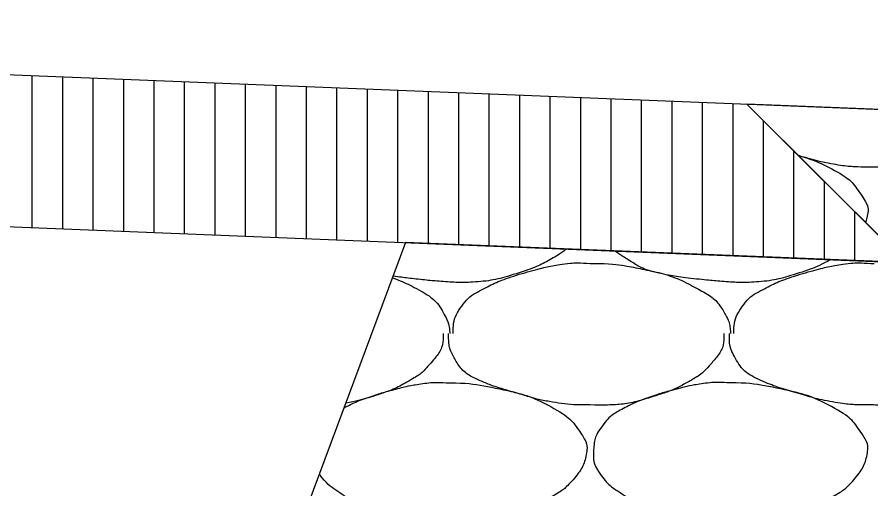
# Model space of a CAD drawing. Extents: x 1373719 to 1374161, y 379835 to 380167.
# Drawn here: x 1373978.388 to 1373979.789, y 380113.035 to 380113.81 of the extents above; entities that cross this region are included whole.
import ezdxf

# ---------------------------------------------------------------- set-up
doc = ezdxf.new("R2010")
doc.units = 0
for name, color, linetype in [('ACHM Surface', 7, 'Continuous'), ('Aggregate Base Course', 7, 'Continuous'), ('Pavement Layers', 7, 'Continuous'), ('SIGNATURE', 7, 'Continuous')]:
    doc.layers.add(name, color=color, linetype=linetype)

msp = doc.modelspace()

# ---------------------------------------------------------------- linework, layer by layer
for p, q in [((1373976.0155, 380113.8103), (1373980.0123, 380113.6504)), ((1373976.0155, 380113.5603), (1373979.8464, 380113.407))]:
    msp.add_line(p, q)
at = {"layer": 'ACHM Surface'}
for p, q in [((1373978.4131, 380113.4644), (1373978.4131, 380113.7144)), ((1373978.4631, 380113.4624), (1373978.4631, 380113.7124)), ((1373978.5131, 380113.4604), (1373978.5131, 380113.7104)), ((1373978.5631, 380113.4584), (1373978.5631, 380113.7084)), ((1373978.6131, 380113.4564), (1373978.6131, 380113.7064)), ((1373978.6631, 380113.4544), (1373978.6631, 380113.7044)), ((1373978.7131, 380113.4524), (1373978.7131, 380113.7024)), ((1373978.7631, 380113.4504), (1373978.7631, 380113.7004)), ((1373978.8131, 380113.4484), (1373978.8131, 380113.6984)), ((1373978.8631, 380113.4464), (1373978.8631, 380113.6964)), ((1373978.9131, 380113.4444), (1373978.9131, 380113.6944)), ((1373978.9631, 380113.4424), (1373978.9631, 380113.6924)), ((1373979.0131, 380113.4404), (1373979.0131, 380113.6904)), ((1373979.0631, 380113.4384), (1373979.0631, 380113.6884)), ((1373979.1131, 380113.4364), (1373979.1131, 380113.6864)), ((1373979.1631, 380113.4344), (1373979.1631, 380113.6844)), ((1373979.2131, 380113.4324), (1373979.2131, 380113.6824)), ((1373979.2631, 380113.4304), (1373979.2631, 380113.6804)), ((1373979.3131, 380113.4284), (1373979.3131, 380113.6784)), ((1373979.3631, 380113.4264), (1373979.3631, 380113.6764)), ((1373979.4131, 380113.4244), (1373979.4131, 380113.6744)), ((1373979.4631, 380113.4224), (1373979.4631, 380113.6724)), ((1373979.5131, 380113.4204), (1373979.5131, 380113.6704)), ((1373979.5631, 380113.4184), (1373979.5631, 380113.6684)), ((1373979.6131, 380113.4164), (1373979.6131, 380113.6403)), ((1373979.6631, 380113.4144), (1373979.6631, 380113.5903)), ((1373979.7131, 380113.4124), (1373979.7131, 380113.5403)), ((1373979.7631, 380113.4104), (1373979.7631, 380113.4903))]:
    msp.add_line(p, q, dxfattribs=at)
at = {"layer": 'Aggregate Base Course'}
for points, degree in [([(1373980.0015, 380113.6508), (1373979.9969, 380113.6424), (1373979.9905, 380113.6346), (1373979.9756, 380113.6178), (1373979.9671, 380113.6113), (1373979.9387, 380113.5951), (1373979.9208, 380113.5865), (1373979.8755, 380113.5722), (1373979.85, 380113.5651), (1373979.8122, 380113.5636), (1373979.8008, 380113.5635), (1373979.7894, 380113.564)], 3), ([(1373979.6703, 380113.5831), (1373979.6906, 380113.5771), (1373979.7103, 380113.5692), (1373979.7499, 380113.548), (1373979.7636, 380113.5335), (1373979.7825, 380113.5051), (1373979.7856, 380113.4953), (1373979.7832, 380113.4821), (1373979.782, 380113.4776), (1373979.7803, 380113.4731)], 3), ([(1373979.7894, 380113.564), (1373979.787, 380113.564), (1373979.7846, 380113.564), (1373979.7623, 380113.564), (1373979.7425, 380113.5659), (1373979.705, 380113.5726), (1373979.6879, 380113.5777), (1373979.6706, 380113.5828)], 3), ([(1373979.2893, 380113.4293), (1373979.2836, 380113.4243), (1373979.2777, 380113.4203), (1373979.2529, 380113.4061), (1373979.235, 380113.3975), (1373979.1897, 380113.3832), (1373979.1641, 380113.3767), (1373979.1246, 380113.3742), (1373979.1114, 380113.3742), (1373979.0784, 380113.3764), (1373979.0586, 380113.3783), (1373979.0276, 380113.3817), (1373979.0164, 380113.3832), (1373979.0052, 380113.385)], 3), ([(1373979.7237, 380113.4119), (1373979.7083, 380113.4036), (1373979.6928, 380113.3966), (1373979.6505, 380113.3832), (1373979.6249, 380113.3767), (1373979.5854, 380113.3742), (1373979.5722, 380113.3742), (1373979.5392, 380113.3764), (1373979.5194, 380113.3783), (1373979.4778, 380113.3828), (1373979.4563, 380113.3863), (1373979.4172, 380113.3953), (1373979.402, 380113.4048), (1373979.3802, 380113.4184), (1373979.3746, 380113.4221), (1373979.3693, 380113.4261)], 3), ([(1373979.1036, 380113.2904), (1373979.1036, 380113.291), (1373979.1036, 380113.2916), (1373979.1036, 380113.2922), (1373979.1039, 380113.3074), (1373979.1082, 380113.322), (1373979.118, 380113.3354), (1373979.1279, 380113.3491), (1373979.1402, 380113.357), (1373979.154, 380113.3642), (1373979.1659, 380113.3704), (1373979.1775, 380113.3762), (1373979.19, 380113.3804), (1373979.2079, 380113.3865), (1373979.2257, 380113.3919), (1373979.244, 380113.3966), (1373979.2553, 380113.3996), (1373979.2667, 380113.402), (1373979.2782, 380113.4038), (1373979.2949, 380113.4064), (1373979.3119, 380113.4071), (1373979.3286, 380113.4056)], 3), ([(1373979.3286, 380113.4056), (1373979.3304, 380113.4055), (1373979.3322, 380113.4057), (1373979.334, 380113.4056)], 2), ([(1373979.334, 380113.4056), (1373979.3604, 380113.406), (1373979.3868, 380113.402), (1373979.4132, 380113.3966), (1373979.4454, 380113.3901), (1373979.4751, 380113.3802), (1373979.505, 380113.3642), (1373979.5249, 380113.3536), (1373979.5409, 380113.3396), (1373979.5518, 380113.3192), (1373979.5565, 380113.3105), (1373979.5583, 380113.3015), (1373979.559, 380113.2922), (1373979.5591, 380113.2916), (1373979.5591, 380113.291), (1373979.559, 380113.2904)], 3), ([(1373979.5644, 380113.2904), (1373979.5644, 380113.291), (1373979.5644, 380113.2916), (1373979.5644, 380113.2922), (1373979.5647, 380113.3074), (1373979.569, 380113.322), (1373979.5788, 380113.3354), (1373979.5887, 380113.3491), (1373979.601, 380113.357), (1373979.6148, 380113.3642), (1373979.6267, 380113.3704), (1373979.6383, 380113.3762), (1373979.6508, 380113.3804), (1373979.6687, 380113.3865), (1373979.6865, 380113.3919), (1373979.7048, 380113.3966), (1373979.7161, 380113.3996), (1373979.7275, 380113.402), (1373979.739, 380113.4038), (1373979.7557, 380113.4064), (1373979.7727, 380113.4071), (1373979.7894, 380113.4056)], 3), ([(1373979.7894, 380113.4056), (1373979.7912, 380113.4055), (1373979.793, 380113.4057), (1373979.7948, 380113.4056)], 2), ([(1373979.0042, 380113.3822), (1373979.0176, 380113.3773), (1373979.0309, 380113.3714), (1373979.0641, 380113.3536), (1373979.0801, 380113.3396), (1373979.0957, 380113.3105), (1373979.0975, 380113.3015), (1373979.0983, 380113.2916), (1373979.0983, 380113.291), (1373979.0982, 380113.2904)], 3), ([(1373979.0874, 380113.2904), (1373979.0875, 380113.2886), (1373979.0875, 380113.2868), (1373979.0867, 380113.2668), (1373979.0752, 380113.251), (1373979.054, 380113.2272), (1373979.0455, 380113.2207), (1373979.0171, 380113.2045), (1373978.9992, 380113.1959), (1373978.9622, 380113.1842), (1373978.945, 380113.1792), (1373978.9276, 380113.1762)], 3), ([(1373979.3286, 380113.1734), (1373979.3262, 380113.1734), (1373979.3238, 380113.1734), (1373979.3214, 380113.1734), (1373979.3015, 380113.1734), (1373979.2817, 380113.1753), (1373979.262, 380113.1788), (1373979.241, 380113.1826), (1373979.2209, 380113.189), (1373979.2005, 380113.1949), (1373979.1828, 380113.2), (1373979.1657, 380113.2057), (1373979.1486, 380113.213), (1373979.1296, 380113.2212), (1373979.1137, 380113.235), (1373979.1036, 380113.2544), (1373979.0984, 380113.2644), (1373979.0964, 380113.2746), (1373979.0964, 380113.285), (1373979.0964, 380113.2868), (1373979.0964, 380113.2886), (1373979.0964, 380113.2904)], 3), ([(1373979.5482, 380113.2904), (1373979.5483, 380113.2886), (1373979.5483, 380113.2868), (1373979.5482, 380113.285), (1373979.5475, 380113.2668), (1373979.536, 380113.251), (1373979.523, 380113.2364), (1373979.5148, 380113.2272), (1373979.5063, 380113.2207), (1373979.496, 380113.2148), (1373979.4779, 380113.2045), (1373979.46, 380113.1959), (1373979.4402, 380113.1896), (1373979.4147, 380113.1816), (1373979.3892, 380113.1745), (1373979.3628, 380113.1734), (1373979.3514, 380113.173), (1373979.34, 380113.1729), (1373979.3286, 380113.1734)], 3), ([(1373979.7894, 380113.1734), (1373979.787, 380113.1734), (1373979.7846, 380113.1734), (1373979.7623, 380113.1734), (1373979.7425, 380113.1753), (1373979.7018, 380113.1826), (1373979.6817, 380113.189), (1373979.6436, 380113.2), (1373979.6265, 380113.2057), (1373979.5904, 380113.2212), (1373979.5745, 380113.235), (1373979.5592, 380113.2644), (1373979.5572, 380113.2746), (1373979.5572, 380113.2868), (1373979.5572, 380113.2886), (1373979.5572, 380113.2904)], 3), ([(1373980.009, 380113.2904), (1373980.0091, 380113.2886), (1373980.0091, 380113.2868), (1373980.0083, 380113.2668), (1373979.9968, 380113.251), (1373979.9756, 380113.2272), (1373979.9671, 380113.2207), (1373979.9387, 380113.2045), (1373979.9208, 380113.1959), (1373979.8755, 380113.1816), (1373979.85, 380113.1745), (1373979.8122, 380113.173), (1373979.8008, 380113.1729), (1373979.7894, 380113.1734)], 3), ([(1373979.0982, 380113.2094), (1373979.1246, 380113.2098), (1373979.151, 380113.2058), (1373979.2096, 380113.1939), (1373979.2393, 380113.184), (1373979.2891, 380113.1574), (1373979.3028, 380113.1429), (1373979.3217, 380113.1145), (1373979.3248, 380113.1047), (1373979.3202, 380113.0791), (1373979.3114, 380113.0623), (1373979.2896, 380113.038), (1373979.2813, 380113.0317), (1373979.2529, 380113.0155), (1373979.235, 380113.0069), (1373979.1897, 380112.9926), (1373979.1641, 380112.9861), (1373979.1246, 380112.9836), (1373979.1114, 380112.9836), (1373979.0784, 380112.9858), (1373979.0586, 380112.9877), (1373979.017, 380112.9922), (1373978.9955, 380112.9957), (1373978.9564, 380113.0047), (1373978.9412, 380113.0142), (1373978.9093, 380113.0341), (1373978.896, 380113.0439), (1373978.8843, 380113.0599)], 3), ([(1373978.9247, 380113.1686), (1373978.9362, 380113.1746), (1373978.9475, 380113.1801), (1373978.9775, 380113.1903), (1373978.9953, 380113.1957), (1373979.0249, 380113.2034), (1373979.0363, 380113.2058), (1373979.0645, 380113.2102), (1373979.0815, 380113.2109), (1373979.0982, 380113.2094)], 3), ([(1373979.559, 380113.2094), (1373979.5854, 380113.2098), (1373979.6118, 380113.2058), (1373979.6704, 380113.1939), (1373979.7001, 380113.184), (1373979.7499, 380113.1574), (1373979.7636, 380113.1429), (1373979.7825, 380113.1145), (1373979.7856, 380113.1047), (1373979.781, 380113.0791), (1373979.7722, 380113.0623), (1373979.7504, 380113.038), (1373979.7421, 380113.0317), (1373979.7137, 380113.0155), (1373979.6958, 380113.0069), (1373979.6505, 380112.9926), (1373979.6249, 380112.9861), (1373979.5854, 380112.9836), (1373979.5722, 380112.9836), (1373979.5392, 380112.9858), (1373979.5194, 380112.9877), (1373979.4778, 380112.9922), (1373979.4563, 380112.9957), (1373979.4172, 380113.0047), (1373979.402, 380113.0142), (1373979.3683, 380113.0352), (1373979.3538, 380113.0462), (1373979.3347, 380113.0753), (1373979.3334, 380113.086), (1373979.3349, 380113.1106), (1373979.3379, 380113.1253), (1373979.359, 380113.1533), (1373979.3706, 380113.1608), (1373979.3963, 380113.1742), (1373979.4079, 380113.18), (1373979.4383, 380113.1903), (1373979.4561, 380113.1957), (1373979.4857, 380113.2034), (1373979.4971, 380113.2058), (1373979.5253, 380113.2102), (1373979.5423, 380113.2109), (1373979.559, 380113.2094)], 3)]:
    msp.add_open_spline(points, degree=degree, dxfattribs=at)
at = {"layer": 'Pavement Layers'}
msp.add_line((1373979.586, 380113.6674), (1373979.8464, 380113.407), dxfattribs=at)
at = {"layer": 'SIGNATURE'}
msp.add_lwpolyline([(1373985.4631, 380112.2877), (1373981.8855, 380113.1821), (1373980.0123, 380113.6504), (1373979.586, 380113.6674), (1373979.8464, 380113.407), (1373979.0256, 380113.4399), (1373978.6478, 380112.424), (1373980.0145, 380112.3967)], close=True, dxfattribs=at)

doc.saveas('drawing.dxf')
